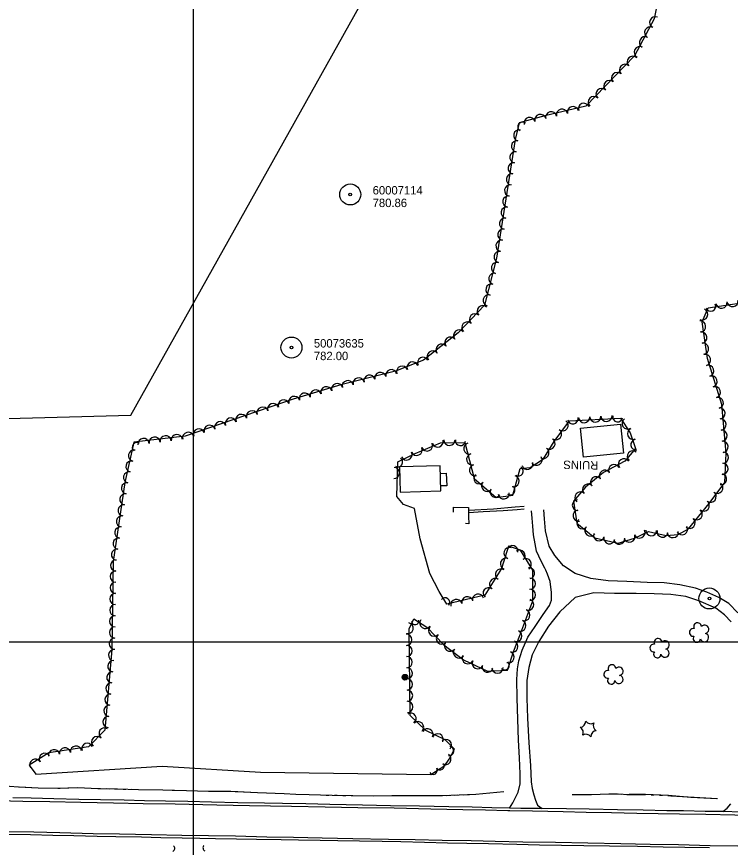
# Model space of a CAD drawing. Extents: x 591954 to 597000, y 198576 to 213500.
# Drawn here: x 592374 to 592883, y 204853 to 205446 of the extents above; entities that cross this region are included whole.
import ezdxf

# ---------------------------------------------------------------- set-up
doc = ezdxf.new("R2010")
doc.units = 0
for name, color, linetype in [('Level 10', 7, 'Continuous'), ('Level 11', 7, 'Continuous'), ('Level 12', 7, 'Continuous'), ('Level 14', 7, 'Continuous'), ('Level 15', 7, 'Continuous'), ('Level 17', 7, 'Continuous'), ('Level 18', 7, 'Continuous'), ('Level 19', 7, 'Continuous'), ('Level 4', 7, 'Continuous'), ('Level 6', 7, 'Continuous')]:
    doc.layers.add(name, color=color, linetype=linetype)

msp = doc.modelspace()

# ---------------------------------------------------------------- linework, layer by layer
at = {"layer": 'Level 10'}
for p, q in [((592500, 204500), (592500, 206000)), ((592000, 205000), (594000, 205000)), ((592000, 205000), (594000, 205000)), ((592500, 203500), (592500, 205000))]:
    msp.add_line(p, q, dxfattribs=at)
at = {"layer": 'Level 11'}
for points in [[(592360.26, 204886.7), (592378.17, 204886.09), (592397.53, 204885.85), (592419.53, 204885.42), (592442.88, 204884.98), (592464.07, 204884.55), (592486.97, 204884.18), (592516.75, 204883.58), (592540.07, 204883.01), (592569.96, 204882.54), (592593.96, 204882.15), (592617.28, 204881.64), (592643.41, 204881.29), (592669.51, 204880.75), (592692.4, 204880.13), (592708.53, 204879.84), (592724.48, 204879.47)], [(592891.06, 204878.27), (592878.05, 204878.66), (592865.28, 204878.75), (592849.77, 204879.13), (592837.96, 204879.3), (592821.16, 204879.71), (592802.75, 204879.92), (592782.61, 204880.3), (592766.37, 204880.56), (592748.97, 204880.83), (592733.85, 204880.98), (592725.58, 204881.1), (592713.07, 204881.37), (592699.1, 204881.8), (592682.23, 204882.11), (592661.34, 204882.52), (592640.61, 204882.77), (592620.64, 204883.26), (592597.43, 204883.66), (592580.24, 204884.13), (592563.49, 204884.54), (592550.71, 204884.77), (592531.69, 204885.05), (592512.86, 204885.44), (592496.11, 204885.85), (592480.14, 204886.24), (592464.94, 204886.48), (592450.54, 204886.73), (592433.53, 204886.99), (592418.24, 204887.3), (592400.37, 204887.79), (592384.25, 204888.15), (592370.99, 204888.39)], [(592724.48, 204879.47), (592725.78, 204879.44), (592741.99, 204879.18), (592763.93, 204878.81), (592780.35, 204878.35), (592798.44, 204878.1), (592816.58, 204877.66), (592846.97, 204877.14), (592865.91, 204876.86), (592886.57, 204876.35), (592909.64, 204875.89), (592936.24, 204875.46), (592960.11, 204874.97), (592983.05, 204874.55), (593012.39, 204873.93), (593038.27, 204873.38), (593064.7, 204872.76), (593087.76, 204872.24), (593112.14, 204871.86), (593138.46, 204871.33), (593164.84, 204870.93)], [(592365.79, 204862.56), (592383.75, 204862.36), (592399.55, 204861.82), (592414.7, 204861.65), (592431.18, 204861.23), (592444.52, 204860.89), (592462.98, 204860.57), (592476.66, 204860.17), (592492.04, 204860), (592504.67, 204859.67), (592515.86, 204859.43), (592530.68, 204859.34), (592545.12, 204858.95), (592562.6, 204858.64), (592575.1, 204858.51), (592590.51, 204858.23), (592603.16, 204858.01), (592618.54, 204857.73), (592634.74, 204857.49), (592648.1, 204857.28), (592664.98, 204856.92), (592681.29, 204856.4), (592695.28, 204856.21), (592710.66, 204855.97), (592730.98, 204855.52), (592747.02, 204855.03), (592762.74, 204854.78), (592778.72, 204854.47), (592797.02, 204854.33), (592816.95, 204853.93), (592835.28, 204853.48), (592850.9, 204853.27), (592868.54, 204853.04)], [(592888.74, 204854.02), (592868.89, 204854.3), (592846.39, 204854.88), (592826.1, 204855.21), (592805.08, 204855.67), (592781.64, 204856.18), (592758.39, 204856.53), (592735.05, 204856.95), (592715.35, 204857.33), (592698.33, 204857.71), (592677.66, 204858.13), (592658.19, 204858.46), (592639.25, 204858.77), (592613.73, 204859.3), (592591.99, 204859.68), (592571.36, 204860.06), (592552.48, 204860.44), (592530.07, 204861.05), (592510.82, 204861.26), (592491.63, 204861.66), (592470.01, 204862.13), (592447.21, 204862.47), (592428.45, 204862.86), (592404.57, 204863.44), (592385.97, 204863.93), (592367.1, 204864.22)]]:
    msp.add_lwpolyline(points, dxfattribs=at)
at = {"layer": 'Level 12'}
for points in [[(592778.47, 205131.9), (592776.43, 205152.51), (592804.86, 205155.34), (592806.91, 205134.73), (592778.47, 205131.9)], [(592647.66, 205106.89), (592676.7, 205107.71), (592676.2, 205125.61), (592647.16, 205124.79), (592647.66, 205106.89)]]:
    msp.add_lwpolyline(points, dxfattribs=at)
at = {"layer": 'Level 14'}
for centre, radius in [((592651.03, 204974.61), 2.02), ((592651.03, 204974.62), 1.52), ((592651.04, 204974.58), 1.01), ((592651.04, 204974.59), 0.502)]:
    msp.add_circle(centre, radius, dxfattribs=at)
at = {"layer": 'Level 15'}
for centre, start, end in [((592484.14, 204852.44), 300.27944, 46.519), ((592509.31, 204852.86), 136.57943, 242.81899)]:
    msp.add_arc(centre, 2.5, start, end, dxfattribs=at)
at = {"layer": 'Level 17'}
for points in [[(592676.36, 205120.09), (592680.41, 205120.35), (592680.98, 205111.4), (592676.6, 205111.25)], [(592685.68, 205092.58), (592685.68, 205096.01), (592696.28, 205095.8), (592696.38, 205089.47), (592696.56, 205084.3), (592694.11, 205084.36)], [(592696.31, 205094.01), (592714.29, 205094.78), (592729.75, 205096.21), (592736.06, 205096.92)], [(592696.34, 205092.17), (592706.74, 205092.92), (592721.08, 205093.78), (592731.14, 205094.5), (592736.21, 205094.83)], [(592750.92, 205052.47), (592748.25, 205057.5), (592745.03, 205064.62), (592743.98, 205069.81), (592742.69, 205076.39), (592742.25, 205082.57), (592741.76, 205088.33), (592741.35, 205093.54)], [(592888.69, 205020.72), (592882.2, 205027.34), (592875.14, 205031.52), (592866.41, 205035.43), (592858.53, 205038.18), (592847.22, 205040.61), (592836, 205042.04), (592823.85, 205042.34), (592809.51, 205043.1), (592796.17, 205043.46), (592783.82, 205045.23), (592772.62, 205048.61), (592764.23, 205054.12), (592758.08, 205061.55), (592753.95, 205068.23), (592751.39, 205079.27), (592750.61, 205087.75), (592750.04, 205094.17)], [(592725.58, 204881.1), (592728.06, 204884.82), (592731.91, 204892.52), (592733.15, 204898.54), (592733.26, 204905.75), (592732.7, 204917.06), (592732.11, 204929.7), (592731.59, 204944.72), (592731.07, 204959.73), (592730.85, 204972.93), (592731.31, 204980.58), (592732.42, 204986.28), (592734.72, 204993.96), (592738.63, 205003.21), (592743.9, 205010.94), (592749.62, 205019.53), (592754.23, 205025.95), (592755.56, 205029.6), (592755.54, 205035.14), (592754.78, 205043.05), (592752.83, 205048.28), (592751.47, 205051.16), (592750.92, 205052.47)], [(592883.79, 205014.12), (592879.19, 205019.23), (592872.9, 205024.07), (592860.9, 205029.24), (592851.5, 205032.3), (592840.79, 205033.64), (592828.9, 205034.1), (592816.17, 205034.38), (592800.71, 205034.52), (592785.82, 205034.9), (592772.61, 205031.56), (592761.55, 205021.43), (592753.59, 205011.16), (592746.57, 205000.13), (592741.85, 204990.58), (592739.52, 204981.6), (592738.03, 204972.23), (592738.09, 204959.6), (592738.56, 204945.29), (592739.38, 204927.87), (592740.6, 204911.57), (592741.01, 204899.97), (592741.78, 204895.21), (592742.97, 204890.75), (592744.24, 204886.78), (592745.65, 204883.15), (592748.98, 204880.83)], [(592878.05, 204878.66), (592881.07, 204881.02), (592883.67, 204884.2)]]:
    msp.add_lwpolyline(points, dxfattribs=at)
at = {"layer": 'Level 18'}
for points in [[(592834.66, 205473.46), (592828.91, 205444.85), (592814.81, 205418.31), (592780.16, 205382.57), (592750.8, 205375.55), (592732.59, 205370.66), (592729.71, 205358.76), (592716.41, 205273.94), (592707.71, 205240.36), (592689.05, 205220.55), (592664.19, 205201.11), (592644.34, 205193.27), (592605.21, 205183.39), (592571.31, 205173.31), (592494.07, 205146.83), (592457.46, 205142.46), (592451.11, 205113.61), (592442.62, 205057.2), (592441.71, 204994.48), (592436.74, 204936.84), (592424.97, 204925.02), (592396.68, 204920.55), (592382.66, 204911.94)], [(592679.47, 204911.62), (592682.6, 204916.18), (592686.42, 204923.27), (592679.8, 204930.01), (592665.84, 204936.49), (592654.82, 204947.33), (592654.02, 205009.21), (592657.45, 205016.3), (592666.56, 205010.42), (592678.8, 204997.69), (592692.91, 204987.15), (592709.83, 204979.04), (592724.12, 204979.73), (592728.68, 204993.43), (592732.94, 205004.41), (592742.33, 205029.12), (592742.34, 205051.17), (592733.53, 205065.38), (592724.92, 205068.17), (592719.86, 205052.33), (592707.94, 205033.34), (592680.89, 205026.79), (592675.54, 205035.89), (592668.71, 205048.61), (592661.85, 205073.53), (592657.81, 205095.25), (592649.97, 205098.07), (592645.13, 205103.71), (592645.82, 205128.5), (592658.38, 205134.35), (592676.3, 205141.94), (592693.7, 205142.35), (592700.41, 205116.47), (592716.16, 205103.08), (592727.91, 205104.65), (592733.24, 205123.61), (592740.38, 205124.43), (592749.84, 205130.57), (592757.53, 205143.02), (592768.43, 205157.72), (592804.93, 205159.76), (592811.68, 205149.16), (592815.56, 205137.88), (592807.94, 205128.91), (592792.74, 205120.84), (592779.95, 205110.33), (592771.4, 205100.36), (592773.69, 205084.57), (592786.62, 205074.19), (592803.2, 205070.32), (592814.88, 205074.01), (592824.78, 205078.61), (592837.45, 205075.76), (592846.14, 205076.45), (592853.34, 205080.57), (592868.19, 205098.69), (592879.29, 205113.59), (592880.29, 205134.72), (592877.15, 205169.43), (592866.92, 205202.16), (592863.11, 205228.34), (592867.59, 205238.56), (592892.8, 205242.34)], [(592382.66, 204911.94), (592387.54, 204905.34), (592477.69, 204911.18), (592547.88, 204906.85), (592669.44, 204905.27)], [(592669.44, 204905.27), (592679.47, 204911.62)]]:
    msp.add_lwpolyline(points, dxfattribs=at)
for centre, radius, start, end in [((592829.63, 205442.41), 3.96, 66.31083, 246.2955), ((592826.1, 205435.11), 4, 62.01236, 241.99703), ((592822.35, 205428.05), 4, 62.02205, 242.00673), ((592818.6, 205420.99), 4, 62.01572, 242.0004), ((592813.63, 205414.12), 3.99, 46.20517, 226.18984), ((592808.08, 205408.36), 4, 45.89998, 225.88466), ((592802.51, 205402.62), 4, 45.89998, 225.88466), ((592796.95, 205396.88), 4, 45.89484, 225.87951), ((592785.83, 205385.41), 4, 45.89484, 225.87951), ((592791.39, 205391.15), 4, 45.89499, 225.87967), ((592778.67, 205380.69), 3.88, 21.36452, 201.3492), ((592755.38, 205374.49), 4, 13.45264, 193.43732), ((592763.15, 205376.35), 4, 13.444, 193.42867), ((592770.92, 205378.21), 4, 13.45264, 193.43732), ((592739.97, 205370.47), 4, 15.04207, 195.02674), ((592747.69, 205372.54), 4, 14.99866, 194.98334), ((592734.96, 205367.59), 3.47, 53.45668, 233.44135), ((592732.56, 205361.52), 4, 76.80287, 256.78754), ((592731.06, 205353.84), 4, 81.09579, 261.08047), ((592729.82, 205345.94), 4, 81.09579, 261.08047), ((592728.58, 205338.05), 4, 81.08871, 261.07338), ((592727.34, 205330.15), 4, 81.09468, 261.07936), ((592726.11, 205322.26), 4, 81.09579, 261.08047), ((592724.87, 205314.36), 4, 81.09579, 261.08047), ((592723.63, 205306.47), 4, 81.08871, 261.07338), ((592722.39, 205298.57), 4, 81.09579, 261.08047), ((592721.15, 205290.68), 4, 81.09579, 261.08047), ((592719.91, 205282.78), 4, 81.08759, 261.07227), ((592718.53, 205274.85), 3.99, 79.19885, 259.18353), ((592716.75, 205266.93), 4, 75.48452, 255.46919), ((592714.75, 205259.19), 4, 75.48452, 255.46919), ((592712.75, 205251.45), 4, 75.47758, 255.46225), ((592710.74, 205243.72), 4, 75.48452, 255.46919), ((592869.27, 205239.72), 3.61, 203.41594, 23.40062), ((592876.97, 205242.08), 4, 188.52814, 8.51282), ((592884.87, 205243.27), 4, 188.52814, 8.51282), ((592706.5, 205236.03), 4, 46.78791, 226.77259), ((592863.19, 205233.74), 4, 246.32327, 66.30795), ((592701.03, 205230.21), 4, 46.71142, 226.6961), ((592861.76, 205225.16), 3.93, 274.52433, 94.50901), ((592695.55, 205224.4), 4, 46.70621, 226.69088), ((592683.46, 205213.53), 4, 38.02476, 218.00943), ((592689.68, 205218.72), 3.98, 41.56358, 221.54825), ((592862.62, 205217.15), 4, 278.29594, 98.28062), ((592677.16, 205208.61), 4, 38.02917, 218.01385), ((592863.77, 205209.24), 4, 278.28884, 98.27352), ((592670.87, 205203.68), 4, 38.02476, 218.00943), ((592656.46, 205195.81), 4, 21.58409, 201.56876), ((592663.87, 205199.21), 3.96, 27.4338, 207.41848), ((592865.32, 205201.23), 3.98, 283.44214, 103.42681), ((592641.19, 205190.33), 4, 14.37784, 194.36251), ((592649.03, 205192.87), 4, 21.58005, 201.56473), ((592867.47, 205193.4), 4, 287.36554, 107.35021), ((592617.94, 205184.45), 4, 14.16911, 194.15379), ((592625.69, 205186.4), 4, 14.17431, 194.15899), ((592633.44, 205188.36), 4, 14.16911, 194.15379), ((592869.85, 205185.77), 4, 287.37024, 107.35492), ((592594.91, 205178.15), 4, 16.56269, 196.54737), ((592602.57, 205180.41), 4, 16.37859, 196.36326), ((592610.2, 205182.49), 4, 14.17431, 194.15899), ((592872.24, 205178.15), 4, 287.36554, 107.35021), ((592579.59, 205173.59), 4, 16.56269, 196.54737), ((592587.25, 205175.87), 4, 16.56956, 196.55424), ((592556.89, 205166.16), 4, 18.93463, 198.91931), ((592564.45, 205168.75), 4, 18.93231, 198.91698), ((592572, 205171.25), 4, 17.74414, 197.72881), ((592874.37, 205170.59), 3.98, 284.01072, 103.99539), ((592541.77, 205160.97), 4, 18.93463, 198.91931), ((592549.33, 205163.57), 4, 18.92553, 198.9102), ((592875.63, 205163.07), 4, 275.17678, 95.16145), ((592526.65, 205155.79), 4, 18.92553, 198.9102), ((592534.21, 205158.38), 4, 18.93463, 198.91931), ((592770.92, 205159.29), 3.78, 191.34284, 11.32752), ((592778.9, 205160.4), 4, 183.20698, 3.19166), ((592786.87, 205160.85), 4, 183.21414, 3.19881), ((592794.85, 205161.29), 4, 183.21414, 3.19881), ((592802.84, 205160.6), 3.59, 169.08417, 349.06885), ((592809.92, 205155.82), 4, 122.50855, 302.49322), ((592876.35, 205155.11), 4, 275.17678, 95.16145), ((592503.98, 205148.02), 4, 18.92785, 198.91253), ((592511.54, 205150.61), 4, 18.93231, 198.91698), ((592519.1, 205153.2), 4, 18.93463, 198.91931), ((592763.54, 205154.64), 4, 233.43314, 53.41782), ((592813.78, 205148.5), 3.97, 113.30287, 293.28755), ((592472.26, 205142.12), 4, 6.81257, 186.79724), ((592480.2, 205143.07), 4, 6.81342, 186.79809), ((592488.13, 205144.02), 4, 6.81342, 186.79809), ((592496.24, 205145.63), 3.98, 15.5603, 195.54498), ((592758.78, 205148.22), 4, 233.42887, 53.41355), ((592877.07, 205147.15), 4, 275.18456, 95.16924), ((592459.66, 205139.03), 3.35, 55.42947, 235.41415), ((592464.33, 205141.17), 4, 6.81342, 186.79809), ((592666.77, 205140.17), 4, 202.95018, 22.93485), ((592674.46, 205142.88), 3.94, 196.21108, 16.19576), ((592682.76, 205144.19), 4, 181.36289, 1.34756), ((592690.63, 205143.62), 3.61, 172.90133, 352.88601), ((592697, 205137.95), 4, 104.53081, 284.51548), ((592754.18, 205141.51), 4, 237.74989, 57.73457), ((592815.93, 205140.69), 3.69, 98.97827, 278.96295), ((592877.79, 205139.19), 4, 275.17678, 95.16145), ((592457.5, 205132.92), 4, 77.60094, 257.58562), ((592652.07, 205133.72), 4, 204.98211, 24.96678), ((592659.4, 205137.02), 4, 203.4642, 23.44888), ((592749.91, 205134.81), 3.98, 237.02094, 57.00562), ((592813.6, 205132.35), 4, 49.66143, 229.6461), ((592878, 205131.49), 3.99, 267.95534, 87.94002), ((592455.78, 205125.11), 4, 77.5994, 257.58408), ((592646.01, 205128.21), 3.4, 237.78789, 57.77257), ((592699.01, 205130.22), 4, 104.52207, 284.50675), ((592745, 205129.92), 4, 212.9639, 32.94858), ((592807.32, 205126.74), 3.94, 34.16391, 214.14859), ((592643.08, 205120.52), 4, 268.42289, 88.40757), ((592701.01, 205122.48), 4, 104.53081, 284.51548), ((592731.9, 205121.82), 3.49, 238.4894, 58.47408), ((592738.47, 205126.88), 3.9, 196.01866, 16.00333), ((592793.74, 205118.53), 3.98, 34.37518, 214.35985), ((592800.36, 205122.52), 4, 27.98358, 207.96825), ((592877.66, 205123.53), 4, 267.28203, 87.26671), ((592454.07, 205117.31), 4, 77.60094, 257.58562), ((592704.1, 205116.6), 3.87, 132.50675, 312.49143), ((592728.54, 205114.61), 4, 254.274, 74.25868), ((592787.52, 205113.85), 4, 39.40199, 219.38667), ((592876.81, 205116.06), 3.86, 258.38771, 78.37239), ((592452.63, 205109.59), 4, 81.32692, 261.31159), ((592709.62, 205111.38), 4, 139.65132, 319.636), ((592726.05, 205108.27), 3.48, 237.1541, 57.13878), ((592781.71, 205108.66), 3.98, 44.27986, 224.26454), ((592873.95, 205109.92), 4, 233.33135, 53.31603), ((592451.43, 205101.69), 4, 81.45173, 261.43641), ((592715.56, 205106.94), 3.78, 148.89034, 328.87502), ((592721.46, 205105.9), 4, 187.61557, 7.60025), ((592776.39, 205102.98), 4, 49.38226, 229.36694), ((592869.17, 205103.51), 4, 233.34139, 53.32606), ((592774.28, 205097.54), 3.81, 91.20272, 271.18739), ((592864.32, 205097.28), 4, 230.83277, 50.81744), ((592450.24, 205093.79), 4, 81.44357, 261.42825), ((592775.01, 205090.03), 4, 98.25943, 278.24411), ((592859.27, 205091.1), 4, 230.67487, 50.65955), ((592449.05, 205085.89), 4, 81.45066, 261.43534), ((592777.67, 205084.48), 3.86, 135.097, 315.08168), ((592854.2, 205084.93), 3.99, 230.44463, 50.4293), ((592447.86, 205077.98), 4, 81.45173, 261.43641), ((592783.4, 205079.46), 4, 141.25044, 321.23512), ((592848.76, 205080.36), 4, 209.75165, 29.73633), ((592789.58, 205076), 3.93, 161.11122, 341.09589), ((592797, 205073.91), 4, 166.85665, 346.84132), ((592811.22, 205075.1), 3.99, 198.37454, 18.35921), ((592818.41, 205077.96), 4, 204.93403, 24.91871), ((592826.86, 205079.53), 3.83, 176.7408, 356.72548), ((592834.87, 205078.62), 3.98, 169.3349, 349.31958), ((592842.17, 205078.28), 3.99, 185.21901, 5.20369), ((592446.68, 205070.08), 4, 81.45066, 261.43534), ((592804.02, 205073.42), 3.87, 186.65644, 6.64112), ((592445.49, 205062.18), 4, 81.45066, 261.43534), ((592725.56, 205063.3), 4, 72.29822, 252.2829), ((592727.94, 205064.88), 3.77, 345.46885, 165.45353), ((592732.95, 205061.59), 3.85, 309.1268, 129.11148), ((592444.76, 205054.47), 3.99, 87.86079, 267.84547), ((592723.12, 205055.69), 4, 72.29604, 252.28072), ((592737.27, 205055.38), 4, 301.82608, 121.81075), ((592719.59, 205048.02), 3.99, 58.25632, 238.24099), ((592739.74, 205048.95), 3.87, 278.80838, 98.79306), ((592444.56, 205046.54), 4, 89.17589, 269.16057), ((592715.36, 205041.23), 4, 57.89664, 237.88132), ((592740.25, 205041.44), 4, 269.99332, 89.978), ((592444.44, 205038.55), 4, 89.16883, 269.15351), ((592444.32, 205030.56), 4, 89.16872, 269.1534), ((592703.23, 205030.05), 4, 13.61439, 193.59906), ((592710.6, 205034.72), 3.83, 50.79451, 230.77919), ((592740.24, 205033.45), 4, 269.98615, 89.97083), ((592679.63, 205028.08), 3.33, 321.53195, 141.51663), ((592687.7, 205026.28), 4, 13.62135, 193.60603), ((592695.46, 205028.16), 4, 13.62304, 193.60772), ((592739.01, 205026.42), 3.99, 250.04052, 70.0252), ((592444.21, 205022.57), 4, 89.17599, 269.16067), ((592736.24, 205018.97), 4, 249.18224, 69.16691), ((592444.09, 205014.58), 4, 89.16872, 269.1534), ((592665.53, 205013.37), 3.98, 144.75617, 324.74084), ((592443.98, 205006.59), 4, 89.17599, 269.16067), ((592652.98, 205009.66), 3.89, 256.81481, 76.79949), ((592658.2, 205014.84), 2.66, 190.64122, 10.6259), ((592671.85, 205007.94), 4, 133.88714, 313.87182), ((592733.4, 205011.5), 4, 249.18224, 69.16691), ((592859.9, 205010.69), 2.78, 1.39455, 209.16754), ((592864.95, 205008.83), 2.97, 278.42366, 139.65754), ((592652.03, 205001.39), 4, 270.74613, 90.73081), ((592677.39, 205002.18), 4, 133.89231, 313.87699), ((592730.54, 205004.04), 4, 248.93721, 68.92188), ((592856.9, 205006.61), 2.78, 78.07156, 279.08261), ((592859.37, 205002.21), 2.61, 140.77971, 358.71232), ((592864.83, 205002.98), 2.97, 196.07448, 79.04774), ((592443.86, 204998.6), 4, 89.16872, 269.1534), ((592683.1, 204997.11), 3.99, 142.98571, 322.97039), ((592727.69, 204996.57), 4, 249.29552, 69.28019), ((592828.7, 204995.48), 2.78, 78.07156, 279.08261), ((592831.7, 204999.55), 2.78, 1.39455, 209.16754), ((592836.74, 204997.69), 2.97, 278.42366, 139.65754), ((592443.46, 204990.47), 4, 85.16245, 265.14713), ((592652.14, 204993.4), 4, 270.74613, 90.73081), ((592689.48, 204992.32), 4, 143.24388, 323.22855), ((592724.99, 204988.96), 4, 251.62486, 71.60954), ((592831.16, 204991.08), 2.61, 140.77971, 358.71232), ((592836.63, 204991.84), 2.97, 196.07448, 79.04774), ((592442.78, 204982.51), 4, 85.0904, 265.07508), ((592652.24, 204985.41), 4, 270.74613, 90.73081), ((592695.93, 204988.21), 3.98, 151.82092, 331.80559), ((592702.96, 204984.65), 4, 154.37571, 334.36038), ((592652.34, 204977.42), 4, 270.74623, 90.73091), ((592709.91, 204982.09), 3.88, 166.27969, 346.26437), ((592717.08, 204981.48), 4, 182.77626, 2.76094), ((592722.15, 204983.23), 3.35, 227.32535, 47.31003), ((592798.78, 204980.75), 2.78, 1.39455, 209.16754), ((592803.82, 204978.89), 2.97, 278.42366, 139.65754), ((592442.09, 204974.55), 4, 85.0904, 265.07508), ((592795.78, 204976.68), 2.78, 78.07156, 279.08261), ((592803.71, 204973.04), 2.97, 196.07448, 79.04774), ((592441.4, 204966.58), 4, 85.08326, 265.06794), ((592652.45, 204969.43), 4, 270.74613, 90.73081), ((592798.24, 204972.28), 2.61, 140.77971, 358.71232), ((592440.72, 204958.62), 4, 85.0904, 265.07508), ((592652.55, 204961.43), 4, 270.73897, 90.72364), ((592652.65, 204953.44), 4, 270.74623, 90.73091), ((592440.03, 204950.66), 4, 85.08264, 265.06732), ((592439.35, 204942.7), 4, 85.0904, 265.07508), ((592655.26, 204945.25), 3.76, 303.88783, 123.87251), ((592436.38, 204934.63), 3.81, 55.1172, 235.10188), ((592660.37, 204938.94), 4, 315.47916, 135.46384), ((592775.75, 204943.16), 4.3, 275.21132, 0.97623), ((592774.05, 204935.12), 4.3, 335.21132, 60.97623), ((592783.56, 204945.71), 4.3, 215.21132, 300.97623), ((592789.68, 204940.22), 4.3, 155.21133, 240.97624), ((592667.15, 204933.9), 3.96, 331.16326, 151.14793), ((592674.36, 204930.23), 4, 335.11032, 155.095), ((592780.17, 204929.62), 4.3, 35.21133, 120.97624), ((592787.99, 204932.18), 4.3, 95.21133, 180.97624), ((592424.09, 204923.73), 3.82, 21.32694, 201.31161), ((592431.22, 204928.34), 4, 45.11919, 225.10387), ((592680.36, 204926.22), 3.97, 317.13254, 137.11722), ((592400.49, 204918.94), 3.98, 10.53037, 190.51505), ((592408.29, 204920.27), 4, 8.97731, 188.96198), ((592416.19, 204921.52), 4, 8.97843, 188.9631), ((592682.51, 204921.96), 3.34, 262.54851, 82.53319), ((592387.11, 204912.25), 3.95, 31.57954, 211.56421), ((592393.89, 204916.39), 4, 31.57759, 211.56227), ((592679.91, 204916.18), 3.99, 237.51224, 57.49692), ((592671.17, 204908.2), 2.97, 212.31896, 32.30363), ((592676.17, 204911.35), 2.94, 212.3224, 32.30708)]:
    msp.add_arc(centre, radius, start, end, dxfattribs=at)
at = {"layer": 'Level 19'}
for points in [[(592564.66, 204891.39), (592545.72, 204892.02), (592526.66, 204892.97), (592510.79, 204892.91), (592494.95, 204893.57), (592478.03, 204894.02), (592460.8, 204894.31), (592445.84, 204894.64), (592431.66, 204894.97), (592417.37, 204895.58), (592403.18, 204895.24), (592389.08, 204895.35), (592375.15, 204896.1), (592362.32, 204897.03)], [(592404.74, 204895.27), (592403.18, 204895.24), (592389.08, 204895.35), (592375.76, 204896.07)], [(592433.72, 204894.92), (592431.66, 204894.97), (592417.37, 204895.58), (592404.74, 204895.27)], [(592439.72, 204894.78), (592437.72, 204894.83)], [(592445.72, 204894.64), (592443.72, 204894.69)], [(592451.72, 204894.51), (592449.72, 204894.55)], [(592484.71, 204893.84), (592478.03, 204894.02), (592460.8, 204894.31), (592455.71, 204894.42)], [(592513.69, 204892.92), (592510.79, 204892.91), (592494.95, 204893.57), (592484.71, 204893.84)], [(592519.69, 204892.95), (592517.69, 204892.94)], [(592525.69, 204892.97), (592523.69, 204892.96)], [(592531.69, 204892.72), (592529.69, 204892.82)], [(592564.66, 204891.39), (592545.72, 204892.02), (592535.68, 204892.52)], [(592721.57, 204892.77), (592701.7, 204890.85), (592677.89, 204889.92), (592648.63, 204889.83), (592628.58, 204889.81), (592598.97, 204890.13), (592582.62, 204890.6), (592573.21, 204890.78), (592564.66, 204891.39)], [(592590.68, 204890.37), (592582.62, 204890.6), (592573.21, 204890.78), (592564.66, 204891.39)], [(592721.57, 204892.77), (592701.7, 204890.85), (592692.67, 204890.5)], [(592770.4, 204890.78), (592784.11, 204890.87), (592796.57, 204891.43), (592802.86, 204891.35), (592811.17, 204890.8)], [(592770.4, 204890.78), (592784.11, 204890.87), (592796.57, 204891.43), (592799.38, 204891.39)], [(592803.38, 204891.32), (592805.38, 204891.18)], [(592809.37, 204890.92), (592811.17, 204890.8)], [(592596.68, 204890.2), (592594.68, 204890.26)], [(592602.68, 204890.09), (592600.68, 204890.11)], [(592608.68, 204890.02), (592606.68, 204890.05)], [(592641.68, 204889.82), (592628.58, 204889.81), (592612.68, 204889.98)], [(592670.68, 204889.9), (592648.63, 204889.83), (592641.68, 204889.82)], [(592676.68, 204889.92), (592674.68, 204889.91)], [(592682.67, 204890.11), (592680.68, 204890.03)], [(592688.67, 204890.34), (592686.67, 204890.27)], [(592873.67, 204887.91), (592855.19, 204888.65), (592839.15, 204890.15), (592822.66, 204890.88), (592811.17, 204890.8)], [(592811.17, 204890.8), (592822.66, 204890.88), (592822.77, 204890.88)], [(592826.77, 204890.7), (592828.76, 204890.61)], [(592832.76, 204890.43), (592834.76, 204890.34)], [(592838.75, 204890.17), (592839.15, 204890.15), (592840.75, 204890), (592874.2, 204887.97)]]:
    msp.add_lwpolyline(points, dxfattribs=at)
at = {"layer": 'Level 4'}
msp.add_lwpolyline([(592093.72, 204732.92), (592069.11, 205151.36), (592455.29, 205161.69), (592724.44, 205643.32)], dxfattribs=at)
at = {"layer": 'Level 6'}
for centre, radius in [((592611.96, 205319.4), 7.5), ((592611.96, 205319.4), 0.96), ((592569.99, 205210.09), 7.5), ((592569.99, 205210.09), 0.96), ((592868.35, 205030.87), 7.5), ((592868.35, 205030.87), 7.5), ((592868.35, 205030.87), 7.5), ((592868.35, 205030.87), 0.96), ((592868.35, 205030.87), 0.96), ((592868.35, 205030.87), 0.96)]:
    msp.add_circle(centre, radius, dxfattribs=at)

# ---------------------------------------------------------------- texts
at = {"layer": 'Level 12'}
msp.add_text('RUINS', height=6, rotation=178.94133, dxfattribs=at).set_placement((592789.12, 205128.9))
at = {"layer": 'Level 6'}
for s, p in [('60007114', (592627.96, 205319.4)), ('780.86', (592627.96, 205310.4)), ('50073635', (592585.98, 205210.09)), ('782.00', (592585.98, 205201.09))]:
    msp.add_text(s, height=6, dxfattribs=at).set_placement(p)

doc.saveas('drawing.dxf')
